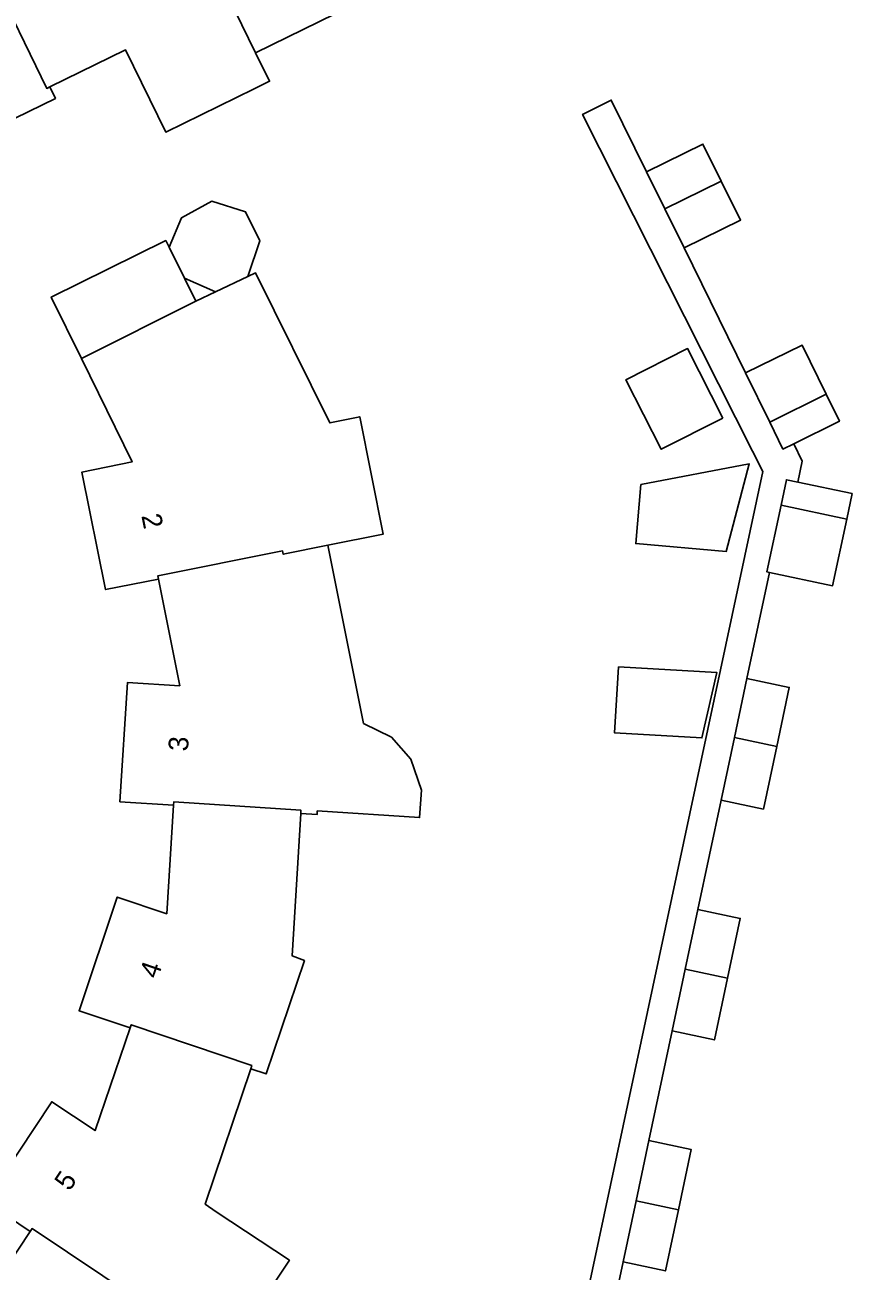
# Model space of a CAD drawing. Extents: x 160457 to 162082, y 388340 to 389736.
# Drawn here: x 161302.9 to 161344.7, y 388827 to 388890.3 of the extents above; entities that cross this region are included whole.
import ezdxf

# ---------------------------------------------------------------- set-up
doc = ezdxf.new("R2010")
doc.units = 0
for name, color, linetype in [('IMGEO_Pand', 7, 'Continuous'), ('IMGEO_Pand_nummerreeks', 7, 'Continuous'), ('IMGEO_Pand_vergunning_verleend', 7, 'Continuous'), ('IMGEO_Voetpad_open', 7, 'Continuous')]:
    doc.layers.add(name, color=color, linetype=linetype)

msp = doc.modelspace()

# ---------------------------------------------------------------- linework, layer by layer
at = {"layer": 'IMGEO_Pand'}
for points in [[(161310.587, 388897.525), (161310.435, 388897.451), (161313.268, 388891.619), (161313.42, 388891.693), (161313.705, 388891.109), (161313.525, 388891.022), (161314.576, 388888.874)], [(161322.742, 388896.253), (161323.027, 388895.669), (161317.558, 388892.994), (161318.609, 388890.849), (161314.576, 388888.874)], [(161301.294, 388892.978), (161301.141, 388892.904), (161303.971, 388887.072), (161304.125, 388887.147)], [(161314.576, 388888.874), (161315.282, 388887.429), (161314.502, 388887.048), (161310.01, 388884.851), (161307.968, 388889.027), (161304.125, 388887.147)], [(161304.125, 388887.147), (161304.409, 388886.563), (161298.949, 388883.893), (161298.664, 388884.476), (161297.581, 388883.947), (161299.713, 388879.566), (161296.331, 388877.92)], [(161334.424, 388882.834), (161337.285, 388884.241), (161338.212, 388882.367)], [(161335.345, 388880.962), (161334.424, 388882.834)], [(161338.212, 388882.367), (161335.345, 388880.962)], [(161338.212, 388882.367), (161339.195, 388880.38), (161336.325, 388878.968)], [(161310.184, 388879.006), (161310.81, 388880.501), (161312.35, 388881.337), (161314.066, 388880.797), (161314.797, 388879.337), (161314.173, 388877.521)], [(161336.325, 388878.968), (161335.345, 388880.962)], [(161305.731, 388873.359), (161304.204, 388876.477), (161310.017, 388879.343), (161310.184, 388879.006)], [(161310.184, 388879.006), (161310.962, 388877.438)], [(161310.962, 388877.438), (161311.538, 388876.275)], [(161312.535, 388876.746), (161310.962, 388877.438)], [(161312.535, 388876.746), (161314.173, 388877.521)], [(161314.173, 388877.521), (161314.567, 388877.707), (161318.345, 388870.087), (161319.86, 388870.399), (161321.058, 388864.442), (161318.234, 388863.875)], [(161311.538, 388876.275), (161312.535, 388876.746)], [(161305.731, 388873.359), (161311.538, 388876.275)], [(161339.445, 388872.628), (161342.315, 388874.039), (161343.545, 388871.538)], [(161309.645, 388862.162), (161306.958, 388861.628), (161305.756, 388867.588), (161308.302, 388868.107), (161305.731, 388873.359)], [(161340.673, 388870.13), (161339.445, 388872.628)], [(161343.545, 388871.538), (161340.673, 388870.13)], [(161343.545, 388871.538), (161344.216, 388870.174), (161341.893, 388869.031)], [(161340.673, 388870.13), (161341.346, 388868.762), (161341.893, 388869.031)], [(161334.139, 388866.953), (161339.637, 388868.018), (161338.456, 388863.557), (161333.873, 388863.965), (161334.139, 388866.953)], [(161342.102, 388867.079), (161341.525, 388867.201), (161341.252, 388865.916)], [(161342.102, 388867.079), (161344.855, 388866.496), (161344.582, 388865.206)], [(161341.252, 388865.916), (161340.534, 388862.525), (161340.658, 388862.499)], [(161344.582, 388865.206), (161341.252, 388865.916)], [(161344.582, 388865.206), (161343.865, 388861.82), (161340.658, 388862.499)], [(161309.645, 388862.162), (161309.612, 388862.329), (161315.945, 388863.589), (161315.979, 388863.422), (161318.234, 388863.875)], [(161318.234, 388863.875), (161320.053, 388854.832), (161321.47, 388854.139), (161322.459, 388853.011), (161322.989, 388851.448), (161322.897, 388850.051), (161317.708, 388850.393), (161317.696, 388850.203), (161316.867, 388850.256)], [(161310.408, 388850.675), (161307.684, 388850.852), (161308.08, 388856.916), (161310.724, 388856.743), (161309.645, 388862.162)], [(161332.992, 388857.712), (161337.99, 388857.421), (161337.235, 388854.092), (161332.797, 388854.35), (161332.992, 388857.712)], [(161338.882, 388854.124), (161339.517, 388857.118)], [(161339.517, 388857.118), (161341.667, 388856.662), (161341.032, 388853.665)], [(161338.206, 388850.939), (161338.882, 388854.124)], [(161338.882, 388854.124), (161341.032, 388853.665)], [(161341.032, 388853.665), (161340.357, 388850.483), (161338.206, 388850.939)], [(161308.206, 388839.37), (161305.612, 388840.249), (161307.554, 388846.013), (161310.065, 388845.167), (161310.408, 388850.675)], [(161316.867, 388850.256), (161316.878, 388850.427), (161310.419, 388850.845), (161310.408, 388850.675)], [(161316.867, 388850.256), (161316.432, 388843.029), (161317.057, 388842.791), (161315.113, 388837.034), (161314.327, 388837.299)], [(161336.385, 388842.356), (161337.028, 388845.386)], [(161337.028, 388845.386), (161339.179, 388844.93), (161338.536, 388841.897)], [(161335.72, 388839.217), (161336.385, 388842.356)], [(161338.536, 388841.897), (161336.385, 388842.356)], [(161338.536, 388841.897), (161337.871, 388838.761), (161335.72, 388839.217)], [(161303.136, 388829.04), (161300.866, 388830.556), (161304.227, 388835.621), (161306.427, 388834.162), (161308.206, 388839.37)], [(161308.206, 388839.37), (161308.262, 388839.532), (161314.381, 388837.461), (161314.327, 388837.299)], [(161314.327, 388837.299), (161312.021, 388830.425), (161312.579, 388830.044), (161316.291, 388827.575), (161312.926, 388822.516), (161309.214, 388824.985), (161308.523, 388825.445)], [(161333.89, 388830.592), (161334.54, 388833.655)], [(161334.54, 388833.655), (161336.691, 388833.199), (161336.04, 388830.133)], [(161333.234, 388827.496), (161333.89, 388830.592)], [(161336.04, 388830.133), (161333.89, 388830.592)], [(161336.04, 388830.133), (161335.384, 388827.039), (161333.234, 388827.496)], [(161308.523, 388825.445), (161304.531, 388819.406), (161304.972, 388818.9), (161307.641, 388815.89), (161301.911, 388810.821), (161298.802, 388814.335), (161294.51, 388819.187), (161295.686, 388820.226), (161293.761, 388822.405), (161298.327, 388826.438), (161300.088, 388824.444), (161303.136, 388829.04)], [(161303.136, 388829.04), (161303.231, 388829.183), (161308.618, 388825.588), (161308.523, 388825.445)]]:
    msp.add_lwpolyline(points, dxfattribs=at)
at = {"layer": 'IMGEO_Pand_vergunning_verleend'}
msp.add_lwpolyline([(161338.293, 388870.333), (161335.166, 388868.747), (161333.376, 388872.275), (161336.503, 388873.861), (161338.293, 388870.333)], dxfattribs=at)
at = {"layer": 'IMGEO_Voetpad_open'}
for points in [[(161302.915, 388796.023), (161327.659, 388808.234), (161340.331, 388867.614), (161339.806, 388868.655), (161331.177, 388885.747), (161332.63, 388886.48), (161334.424, 388882.834)], [(161336.325, 388878.968), (161339.445, 388872.628)], [(161341.893, 388869.031), (161342.328, 388868.146), (161342.102, 388867.079)], [(161340.658, 388862.499), (161339.517, 388857.118)], [(161338.206, 388850.939), (161337.028, 388845.386)], [(161335.72, 388839.217), (161334.54, 388833.655)], [(161333.234, 388827.496), (161332.037, 388821.855)]]:
    msp.add_lwpolyline(points, dxfattribs=at)

# ---------------------------------------------------------------- texts
at = {"layer": 'IMGEO_Pand_nummerreeks'}
for s, rotation, p in [('2', 281.40165, (161308.773, 388865.378)), ('3', 86.26369, (161311.137, 388853.395)), ('4', 71.38036, (161309.604, 388841.823)), ('5', 56.4328, (161305.128, 388831.046))]:
    msp.add_text(s, height=1, rotation=rotation, dxfattribs=at).set_placement(p)

doc.saveas('drawing.dxf')
